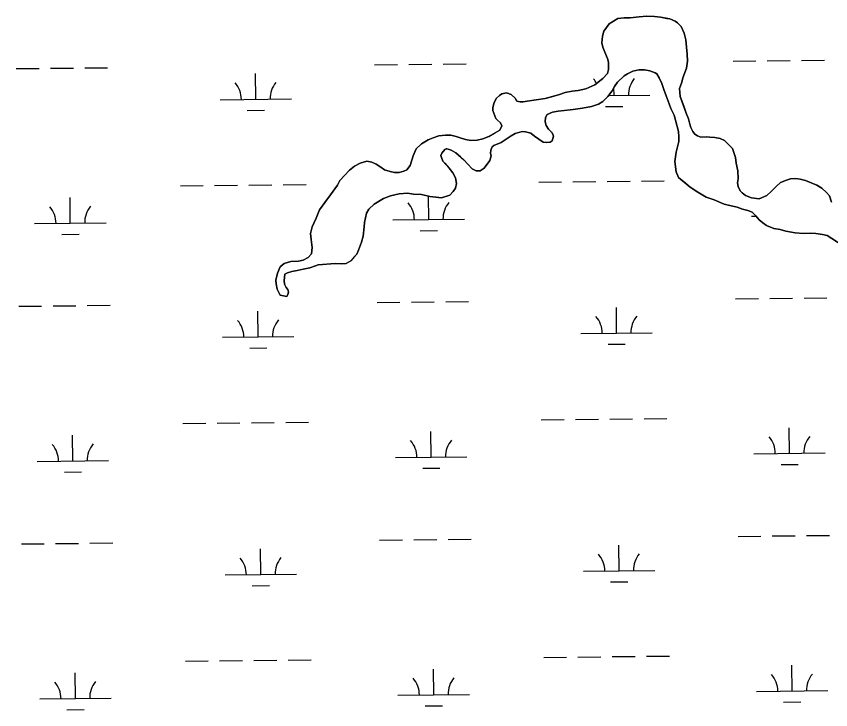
# Model space of a CAD drawing. Extents: x 3734862 to 3772949, y 391520 to 417239.
# Drawn here: x 3760754 to 3761895, y 406381 to 407351 of the extents above; entities that cross this region are included whole.
import ezdxf

# ---------------------------------------------------------------- set-up
doc = ezdxf.new("R2010")
doc.units = 0
doc.layers.add('V-TOPO-SHOR', color=7, linetype='Continuous')
doc.layers.add('V-WETL-SWMP', color=7, linetype='Continuous')

msp = doc.modelspace()

# ---------------------------------------------------------------- linework, layer by layer
at = {"layer": 'V-TOPO-SHOR'}
for points in [[(3761425.6, 407208.5), (3761421.7, 407219.5), (3761421.3, 407223.9), (3761423.3, 407230.9), (3761426.9, 407236.8), (3761430.8, 407240.7), (3761434, 407243), (3761440.7, 407244.2), (3761447.3, 407241.8), (3761452.8, 407236.7), (3761455.1, 407232.8), (3761459.8, 407231.6), (3761463.8, 407231.5), (3761469.7, 407232.7), (3761494.8, 407236.1), (3761503.8, 407238.8), (3761513.3, 407241.6), (3761522.7, 407244.7), (3761532.5, 407246.6), (3761541.1, 407247.7), (3761551.8, 407249.7), (3761564.3, 407255.5), (3761575.8, 407264.5), (3761582.1, 407271.1), (3761583.3, 407277), (3761583.3, 407287.2), (3761582.1, 407292.3), (3761578.2, 407301.4), (3761575.5, 407308), (3761574.4, 407314.3), (3761575.2, 407323.4), (3761577.2, 407330.4), (3761584.3, 407341), (3761596.5, 407348.4), (3761605.5, 407349.1), (3761614.1, 407349.1), (3761626.3, 407350.6), (3761637.3, 407351.4), (3761647.9, 407351), (3761656.5, 407350.1), (3761665.2, 407348.5), (3761669.5, 407347.7), (3761676.9, 407344.6), (3761680.1, 407342.2), (3761685.5, 407337.1), (3761689.4, 407328), (3761691.8, 407318.6), (3761692.9, 407308), (3761693.6, 407298.2), (3761694, 407288.8), (3761692.8, 407278.6), (3761687.6, 407265.2), (3761686.4, 407259), (3761684.4, 407253.9), (3761682.9, 407250.3), (3761683.2, 407244.8), (3761684, 407239.3), (3761686.3, 407233), (3761689, 407225.6), (3761692.5, 407215.8), (3761695.6, 407207.9), (3761697.2, 407200.4), (3761698.7, 407195.7), (3761701.5, 407190.2), (3761704.6, 407186.3), (3761708.1, 407183.9), (3761712.8, 407182.3), (3761720.3, 407182.7), (3761725.4, 407182.3), (3761732.4, 407181.8), (3761739.9, 407180.2), (3761745.8, 407177.5), (3761750.5, 407172.8), (3761757.1, 407166.4), (3761759.1, 407160.5), (3761761.4, 407153.5), (3761762.5, 407146), (3761764.8, 407135), (3761765.2, 407124), (3761764.4, 407118.1), (3761765.2, 407113), (3761767.9, 407107.1), (3761770.6, 407104.4), (3761775.3, 407100.4), (3761783.9, 407097.3), (3761794.5, 407096), (3761805.1, 407100.7), (3761811.4, 407106.2), (3761818.9, 407113.6), (3761824.4, 407118.7), (3761832.7, 407122.2), (3761838.2, 407123.7), (3761845.3, 407124.1), (3761851.9, 407123.3), (3761859.4, 407121.3), (3761875.1, 407115), (3761882.1, 407111), (3761888.8, 407104.7), (3761893.1, 407100), (3761895.8, 407091.3)], [(3761823.8, 407052.8), (3761815.2, 407054.4), (3761805, 407058.7), (3761799.9, 407062.3), (3761794.4, 407066.6), (3761789.7, 407072.1), (3761784.6, 407077.2), (3761778.8, 407079.6), (3761771.3, 407081.6), (3761763.9, 407084.4), (3761753.3, 407086.4), (3761745.4, 407088.4), (3761731.3, 407094.3), (3761720.4, 407098.3), (3761708.6, 407105), (3761698, 407112.1), (3761688.6, 407120), (3761681.6, 407125.9), (3761678.1, 407133.8), (3761676.2, 407148.3), (3761678.2, 407161.3), (3761682.2, 407176.2), (3761682.2, 407182.8), (3761681.5, 407190.3), (3761679.1, 407198.9), (3761675.3, 407213.1), (3761671, 407222.5), (3761668.3, 407228.8), (3761664.4, 407240.2), (3761660.9, 407248.8), (3761658.2, 407257.5), (3761654.7, 407265.4), (3761651.1, 407270.9), (3761648.8, 407272.4), (3761641.3, 407275.2), (3761633.9, 407276.4), (3761626, 407276.5), (3761617.8, 407274.5), (3761609.9, 407271), (3761605.6, 407267.9), (3761596.1, 407259.3), (3761591.8, 407253), (3761588.6, 407247.2), (3761582.7, 407239.3), (3761575.6, 407232.3), (3761569.3, 407228.4), (3761559.9, 407224.9), (3761547.3, 407223), (3761534, 407220.7), (3761521.8, 407219.5), (3761512.8, 407218.8), (3761505.3, 407217.3), (3761497.8, 407213.7), (3761495.1, 407209.8), (3761494.7, 407203.6), (3761496.2, 407198.4), (3761499.7, 407193.3), (3761504.4, 407188.2), (3761506, 407185.1), (3761506.4, 407183.5), (3761504.4, 407177.2), (3761501.6, 407175.3), (3761496.9, 407174.9), (3761492.2, 407175.3), (3761485.9, 407179.3), (3761480.1, 407183.6), (3761474.6, 407187.9), (3761467.5, 407189.5), (3761462.4, 407189.9), (3761453, 407187.2), (3761447.1, 407184.1), (3761433.3, 407174.7), (3761423.1, 407170.5), (3761420.7, 407168.5), (3761418.8, 407163.8), (3761418.4, 407159.5), (3761419.1, 407156), (3761417.1, 407149.7), (3761409.6, 407138.7), (3761403.7, 407135.2), (3761398.2, 407135.2), (3761392.8, 407138), (3761386.5, 407144.3), (3761381, 407150.6), (3761376.3, 407154.5), (3761369.7, 407160.1), (3761363.4, 407164), (3761359.1, 407165.6), (3761357.1, 407166), (3761356, 407166), (3761354.4, 407164.8), (3761352.4, 407162.5), (3761350.1, 407159.7), (3761348.9, 407156.6), (3761349.6, 407153.9), (3761351.6, 407148.8), (3761354.3, 407145.6), (3761357.4, 407142.1), (3761360.2, 407138.9), (3761365.3, 407132.2), (3761369.2, 407125.1)], [(3761369.2, 407125.1), (3761370.7, 407117.3), (3761369.1, 407111), (3761365.9, 407105.9), (3761361.2, 407100.8), (3761349.8, 407097.3), (3761342, 407098.2), (3761333.3, 407099), (3761321.6, 407101.8), (3761310.2, 407102.6), (3761302, 407103.8), (3761290.2, 407102.7), (3761278.4, 407100), (3761268.6, 407096.1), (3761255.2, 407088.3), (3761248.1, 407081.6), (3761244.5, 407075.8), (3761241.7, 407062.8), (3761241.3, 407056.5), (3761240.1, 407043.6), (3761237.7, 407035), (3761233.4, 407024), (3761231, 407018.5), (3761227.8, 407015), (3761222.7, 407009.1), (3761216, 407005.2), (3761208.9, 407004.8), (3761200.7, 407005.3), (3761177.1, 407003.4), (3761173.2, 407002.2), (3761165.4, 406999.5), (3761155.9, 406997.2), (3761147.3, 406995.7), (3761139.8, 406994.1), (3761133.9, 406992.2), (3761130.4, 406990.2), (3761129.2, 406981.6), (3761129.9, 406976.5), (3761132.3, 406971.8), (3761134.6, 406969), (3761135.4, 406965.1), (3761134.2, 406962), (3761133, 406959.2), (3761123.6, 406960.8), (3761119.7, 406969.5), (3761118.2, 406976.9), (3761117.4, 406982), (3761119.8, 406991.8), (3761123.8, 407000.5), (3761129.3, 407005.5), (3761138.7, 407008.3), (3761149.3, 407008.6), (3761156, 407009.8), (3761162.7, 407013.7), (3761167.8, 407019.1), (3761168.6, 407027.8), (3761167.1, 407038.8), (3761166.3, 407047.4), (3761168.7, 407056.8), (3761173.9, 407069), (3761179, 407080.3), (3761186.1, 407090.9), (3761194.4, 407101.5), (3761203.9, 407115.2), (3761207.4, 407121.4), (3761213.7, 407128.5), (3761220.8, 407135.9), (3761227.9, 407141.8), (3761235.8, 407145.7), (3761245.2, 407148.4), (3761252.3, 407147.2), (3761258.1, 407144.4), (3761264.8, 407140.4), (3761269.9, 407136.5), (3761277.7, 407134.1), (3761283.6, 407132.5), (3761290.3, 407132.5), (3761297, 407134.4), (3761301.3, 407136.4), (3761305.6, 407142.6), (3761310, 407156), (3761314, 407165.8), (3761321.8, 407172.8), (3761330.9, 407178.3), (3761338, 407181.4), (3761345.8, 407184.1), (3761355.3, 407185.2), (3761362.7, 407184.8), (3761370.2, 407183.2), (3761375.6, 407181.2), (3761383.1, 407178.9), (3761390.6, 407177.6), (3761399.6, 407178), (3761407.4, 407179.9), (3761415.7, 407183), (3761424, 407187.7), (3761431.4, 407192), (3761434.2, 407197.9), (3761432.2, 407202.2), (3761428.3, 407206.2), (3761425.6, 407208.5)], [(3761932, 407017.4), (3761889.7, 407044.7), (3761883.4, 407045.9), (3761874, 407047.5), (3761866.2, 407047.9), (3761856.8, 407047.5), (3761845, 407048.4), (3761832, 407050.8), (3761823.8, 407052.8)]]:
    msp.add_lwpolyline(points, dxfattribs=at)
at = {"layer": 'V-WETL-SWMP'}
for p, q in [((3761304, 407283.9), (3761336, 407284.2)), ((3761352, 407284.4), (3761384, 407284.7)), ((3761757.9, 407288.7), (3761789.9, 407289)), ((3761805.9, 407289.2), (3761837.9, 407289.5)), ((3761853.9, 407289.7), (3761885.9, 407290)), ((3760754.1, 407278.1), (3760786.1, 407278.4)), ((3760802.1, 407278.6), (3760834.1, 407278.9)), ((3760850.1, 407279.1), (3760882.1, 407279.4)), ((3761256, 407283.4), (3761288, 407283.7)), ((3761089.4, 407235.2), (3761089.1, 407271.2)), ((3761591.3, 407240.5), (3761591.2, 407251.9)), ((3761583.5, 407240.4), (3761641.3, 407241)), ((3761039.5, 407234.6), (3761139.4, 407235.7)), ((3761077.6, 407219.6), (3761101.6, 407219.9)), ((3761579.5, 407224.9), (3761603.5, 407225.2)), ((3760983.9, 407114), (3761015.9, 407114.3)), ((3761031.9, 407114.5), (3761063.9, 407114.8)), ((3761079.9, 407115), (3761111.9, 407115.3)), ((3761127.9, 407115.5), (3761159.9, 407115.8)), ((3761485.8, 407119.3), (3761517.8, 407119.6)), ((3761533.8, 407119.8), (3761565.8, 407120.1)), ((3761581.8, 407120.3), (3761613.8, 407120.6)), ((3761629.8, 407120.8), (3761661.7, 407121.1)), ((3760829.8, 407061.6), (3760829.5, 407097.6)), ((3761331.7, 407066.9), (3761331.4, 407099.4)), ((3761783.6, 407071.7), (3761790, 407071.7)), ((3760779.8, 407061.1), (3760879.8, 407062.1)), ((3761281.7, 407066.4), (3761381.7, 407067.4)), ((3760818, 407046), (3760842, 407046.3)), ((3761319.9, 407051.3), (3761343.9, 407051.6)), ((3761761.4, 406956), (3761793.4, 406956.3)), ((3761809.4, 406956.5), (3761841.4, 406956.8)), ((3761857.4, 406957), (3761889.4, 406957.4)), ((3760757.6, 406945.4), (3760789.6, 406945.7)), ((3760805.6, 406945.9), (3760837.6, 406946.2)), ((3760853.6, 406946.4), (3760885.6, 406946.8)), ((3761259.5, 406950.7), (3761291.5, 406951)), ((3761307.5, 406951.2), (3761339.5, 406951.5)), ((3761355.5, 406951.7), (3761387.5, 406952.1)), ((3761594.8, 406907.8), (3761594.5, 406943.8)), ((3761093, 406902.5), (3761092.6, 406938.5)), ((3761544.8, 406907.3), (3761644.8, 406908.3)), ((3761043, 406902), (3761143, 406903)), ((3761081.1, 406887), (3761105.1, 406887.2)), ((3761583, 406892.3), (3761607, 406892.5)), ((3761083.4, 406782.3), (3761115.4, 406782.7)), ((3761131.4, 406782.8), (3761163.4, 406783.2)), ((3761489.3, 406786.6), (3761521.3, 406787)), ((3761537.3, 406787.1), (3761569.3, 406787.5)), ((3761585.3, 406787.6), (3761617.3, 406788)), ((3761633.3, 406788.1), (3761665.3, 406788.5)), ((3760987.4, 406781.3), (3761019.4, 406781.7)), ((3761035.4, 406781.8), (3761067.4, 406782.2)), ((3761837.1, 406739.5), (3761836.7, 406775.5)), ((3760833.3, 406728.9), (3760833, 406764.9)), ((3761335.2, 406734.2), (3761334.8, 406770.2)), ((3761787.1, 406739), (3761887.1, 406740.1)), ((3760783.3, 406728.4), (3760883.3, 406729.5)), ((3761285.2, 406733.7), (3761385.2, 406734.8)), ((3761323.4, 406718.7), (3761347.4, 406718.9)), ((3761825.3, 406724), (3761849.3, 406724.2)), ((3760821.5, 406713.4), (3760845.5, 406713.6)), ((3761764.9, 406623.3), (3761796.9, 406623.7)), ((3761812.9, 406623.9), (3761844.9, 406624.2)), ((3761860.9, 406624.4), (3761892.9, 406624.7)), ((3760761.2, 406612.7), (3760793.2, 406613.1)), ((3760809.2, 406613.2), (3760841.2, 406613.6)), ((3760857.2, 406613.8), (3760889.2, 406614.1)), ((3761263, 406618), (3761295, 406618.4)), ((3761311, 406618.6), (3761343, 406618.9)), ((3761359, 406619.1), (3761391, 406619.4)), ((3761096.5, 406569.9), (3761096.1, 406605.8)), ((3761598.4, 406575.2), (3761598, 406611.2)), ((3761046.5, 406569.3), (3761146.5, 406570.4)), ((3761548.4, 406574.6), (3761648.4, 406575.7)), ((3761084.6, 406554.3), (3761108.6, 406554.5)), ((3761586.5, 406559.6), (3761610.5, 406559.8)), ((3761492.8, 406454), (3761524.8, 406454.3)), ((3761540.8, 406454.5), (3761572.8, 406454.8)), ((3761588.8, 406455), (3761620.8, 406455.3)), ((3761636.8, 406455.5), (3761668.8, 406455.8)), ((3760990.9, 406448.7), (3761022.9, 406449)), ((3761038.9, 406449.2), (3761070.9, 406449.5)), ((3761086.9, 406449.7), (3761118.9, 406450)), ((3761134.9, 406450.2), (3761166.9, 406450.5)), ((3761840.6, 406406.9), (3761840.2, 406442.9)), ((3760836.9, 406396.3), (3760836.5, 406432.3)), ((3761338.7, 406401.6), (3761338.4, 406437.6)), ((3761790.6, 406406.4), (3761890.6, 406407.4)), ((3760786.9, 406395.8), (3760886.9, 406396.8)), ((3761288.7, 406401.1), (3761388.7, 406402.1)), ((3761326.9, 406386), (3761350.9, 406386.3)), ((3761828.8, 406391.3), (3761852.8, 406391.6)), ((3760825, 406380.7), (3760849, 406381))]:
    msp.add_line(p, q, dxfattribs=at)
for points in [[(3761895.8, 407091.3), (3761893.1, 407100), (3761888.8, 407104.7), (3761882.1, 407111), (3761875.1, 407115), (3761859.4, 407121.3), (3761851.9, 407123.3), (3761845.3, 407124.1), (3761838.2, 407123.7), (3761832.7, 407122.2), (3761824.4, 407118.7), (3761818.9, 407113.6), (3761811.4, 407106.2), (3761805.1, 407100.7), (3761794.5, 407096), (3761783.9, 407097.3), (3761775.3, 407100.4), (3761770.6, 407104.4), (3761767.9, 407107.1), (3761765.2, 407113), (3761764.4, 407118.1), (3761765.2, 407124), (3761764.8, 407135), (3761762.5, 407146), (3761761.4, 407153.5), (3761757.1, 407166.4), (3761750.5, 407172.8), (3761745.8, 407177.5), (3761739.9, 407180.2), (3761732.4, 407181.8), (3761725.4, 407182.3), (3761720.3, 407182.7), (3761712.8, 407182.3), (3761708.1, 407183.9), (3761704.6, 407186.3), (3761701.5, 407190.2), (3761698.7, 407195.7), (3761697.2, 407200.4), (3761695.6, 407207.9), (3761692.5, 407215.8), (3761684, 407239.3), (3761683.2, 407244.8), (3761682.9, 407250.3), (3761684.4, 407253.9), (3761686.4, 407259), (3761687.6, 407265.2), (3761692.8, 407278.6), (3761694, 407288.8), (3761693.6, 407298.2), (3761692.9, 407308), (3761691.8, 407318.6), (3761689.4, 407328), (3761685.5, 407337.1), (3761680.1, 407342.2), (3761676.9, 407344.6), (3761669.5, 407347.7), (3761656.5, 407350.1), (3761647.9, 407351), (3761637.3, 407351.4), (3761626.3, 407350.6), (3761614.1, 407349.1), (3761605.5, 407349.1), (3761596.5, 407348.4), (3761584.3, 407341), (3761577.2, 407330.4), (3761575.2, 407323.4), (3761574.4, 407314.3), (3761575.5, 407308), (3761578.2, 407301.4), (3761582.1, 407292.3), (3761583.3, 407287.2), (3761583.3, 407277), (3761582.1, 407271.1), (3761575.8, 407264.5), (3761564.3, 407255.5), (3761551.8, 407249.7), (3761541.1, 407247.7), (3761532.5, 407246.6), (3761522.7, 407244.7), (3761513.3, 407241.6), (3761494.8, 407236.1), (3761469.7, 407232.7), (3761463.8, 407231.5), (3761459.8, 407231.6), (3761455.1, 407232.8), (3761452.8, 407236.7), (3761447.3, 407241.8), (3761440.7, 407244.2), (3761434, 407243), (3761430.8, 407240.7), (3761426.9, 407236.8), (3761423.3, 407230.9), (3761421.3, 407223.9)], [(3761365.3, 407132.2), (3761360.2, 407138.9), (3761351.6, 407148.8), (3761349.6, 407153.9), (3761348.9, 407156.6), (3761350.1, 407159.7), (3761354.4, 407164.8), (3761356, 407166), (3761357.1, 407166), (3761359.1, 407165.6), (3761363.4, 407164), (3761369.7, 407160.1), (3761381, 407150.6), (3761386.5, 407144.3), (3761392.8, 407138), (3761398.2, 407135.2), (3761403.7, 407135.2), (3761409.6, 407138.7), (3761417.1, 407149.7), (3761419.1, 407156), (3761418.4, 407159.5), (3761418.8, 407163.8), (3761420.7, 407168.5), (3761423.1, 407170.5), (3761433.3, 407174.7), (3761447.1, 407184.1), (3761453, 407187.2), (3761462.4, 407189.9), (3761467.5, 407189.5), (3761474.6, 407187.9), (3761480.1, 407183.6), (3761485.9, 407179.3), (3761492.2, 407175.3), (3761496.9, 407174.9), (3761501.6, 407175.3), (3761504.4, 407177.2), (3761506.4, 407183.5), (3761506, 407185.1), (3761504.4, 407188.2), (3761499.7, 407193.3), (3761496.2, 407198.4), (3761494.7, 407203.6), (3761495.1, 407209.8), (3761497.8, 407213.7), (3761505.3, 407217.3), (3761512.8, 407218.8), (3761534, 407220.7), (3761547.3, 407223), (3761559.9, 407224.9), (3761569.3, 407228.4), (3761575.6, 407232.3), (3761582.7, 407239.3), (3761588.6, 407247.2), (3761591.8, 407253), (3761596.1, 407259.3), (3761605.6, 407267.9), (3761609.9, 407271), (3761617.8, 407274.5), (3761626, 407276.5), (3761633.9, 407276.4), (3761641.3, 407275.2), (3761648.8, 407272.4), (3761651.1, 407270.9), (3761654.7, 407265.4), (3761658.2, 407257.5), (3761660.9, 407248.8), (3761664.4, 407240.2), (3761668.3, 407228.8), (3761671, 407222.5), (3761675.3, 407213.1), (3761681.5, 407190.3), (3761682.2, 407182.8), (3761682.2, 407176.2), (3761678.2, 407161.3), (3761676.2, 407148.3), (3761678.1, 407133.8), (3761681.6, 407125.9), (3761698, 407112.1), (3761708.6, 407105), (3761720.4, 407098.3), (3761731.3, 407094.3), (3761745.4, 407088.4), (3761753.3, 407086.4), (3761763.9, 407084.4), (3761771.3, 407081.6), (3761778.8, 407079.6), (3761784.6, 407077.2), (3761789.7, 407072.1), (3761794.4, 407066.6), (3761799.9, 407062.3), (3761805, 407058.7), (3761815.2, 407054.4), (3761823.8, 407052.8), (3761832, 407050.8), (3761845, 407048.4), (3761856.8, 407047.5), (3761866.2, 407047.9), (3761874, 407047.5), (3761883.4, 407045.9), (3761889.7, 407044.7), (3761932, 407017.4)], [(3761421.3, 407223.9), (3761421.7, 407219.5), (3761425.6, 407208.5), (3761428.3, 407206.2), (3761432.2, 407202.2), (3761434.2, 407197.9), (3761431.4, 407192), (3761415.7, 407183), (3761407.4, 407179.9), (3761399.6, 407178), (3761390.6, 407177.6), (3761383.1, 407178.9), (3761375.6, 407181.2), (3761370.2, 407183.2), (3761362.7, 407184.8), (3761355.3, 407185.2), (3761345.8, 407184.1), (3761338, 407181.4), (3761330.9, 407178.3), (3761321.8, 407172.8), (3761314, 407165.8), (3761310, 407156), (3761305.6, 407142.6), (3761301.3, 407136.4), (3761297, 407134.4), (3761290.3, 407132.5), (3761283.6, 407132.5), (3761277.7, 407134.1), (3761269.9, 407136.5), (3761264.8, 407140.4), (3761258.1, 407144.4), (3761252.3, 407147.2), (3761245.2, 407148.4), (3761235.8, 407145.7), (3761227.9, 407141.8), (3761220.8, 407135.9), (3761213.7, 407128.5), (3761207.4, 407121.4), (3761203.9, 407115.2), (3761194.4, 407101.5), (3761186.1, 407090.9), (3761179, 407080.3), (3761173.9, 407069), (3761168.7, 407056.8), (3761166.3, 407047.4), (3761167.1, 407038.8), (3761168.6, 407027.8), (3761167.8, 407019.1), (3761162.7, 407013.7), (3761156, 407009.8), (3761149.3, 407008.6), (3761138.7, 407008.3), (3761129.3, 407005.5), (3761123.8, 407000.5), (3761119.8, 406991.8), (3761117.4, 406982), (3761118.2, 406976.9), (3761119.7, 406969.5), (3761123.6, 406960.8), (3761133, 406959.2), (3761134.2, 406962), (3761135.4, 406965.1), (3761134.6, 406969), (3761132.3, 406971.8), (3761129.9, 406976.5), (3761129.2, 406981.6), (3761130.4, 406990.2), (3761133.9, 406992.2), (3761139.8, 406994.1), (3761147.3, 406995.7), (3761155.9, 406997.2), (3761165.4, 406999.5), (3761173.2, 407002.2), (3761177.1, 407003.4), (3761200.7, 407005.3), (3761208.9, 407004.8), (3761216, 407005.2), (3761222.7, 407009.1), (3761231, 407018.5), (3761233.4, 407024), (3761237.7, 407035), (3761240.1, 407043.6), (3761241.3, 407056.5), (3761241.7, 407062.8), (3761244.5, 407075.8), (3761248.1, 407081.6), (3761255.2, 407088.3), (3761268.6, 407096.1), (3761278.4, 407100), (3761290.2, 407102.7), (3761302, 407103.8), (3761310.2, 407102.6), (3761321.6, 407101.8), (3761333.3, 407099), (3761349.8, 407097.3), (3761361.2, 407100.8), (3761365.9, 407105.9), (3761369.1, 407111), (3761370.7, 407117.3), (3761369.2, 407125.1), (3761365.3, 407132.2)]]:
    msp.add_lwpolyline(points, dxfattribs=at)
for centre, start, end in [((3761536.1, 407240.4), 29.0975, 41.377), ((3761646.6, 407241.5), 139.8334, 181.377), ((3761034.2, 407235.1), 359.8334, 41.377), ((3761144.7, 407236.2), 139.8334, 181.377), ((3761386.9, 407068), 139.8334, 181.377), ((3760774.6, 407061.5), 359.8334, 41.377), ((3760885.1, 407062.7), 139.8334, 181.377), ((3761276.5, 407066.8), 359.8334, 41.377), ((3761539.6, 406907.7), 359.8334, 41.377), ((3761650.1, 406908.9), 139.8334, 181.377), ((3761037.7, 406902.4), 359.8334, 41.377), ((3761148.2, 406903.6), 139.8334, 181.377), ((3761781.9, 406739.4), 359.8334, 41.377), ((3761892.3, 406740.6), 139.8334, 181.377), ((3760778.1, 406728.8), 359.8334, 41.377), ((3760888.6, 406730), 139.8334, 181.377), ((3761280, 406734.1), 359.8334, 41.377), ((3761390.5, 406735.3), 139.8334, 181.377), ((3761041.2, 406569.7), 359.8334, 41.377), ((3761151.7, 406570.9), 139.8334, 181.377), ((3761543.1, 406575), 359.8334, 41.377), ((3761653.6, 406576.2), 139.8334, 181.377), ((3761785.4, 406406.8), 359.8334, 41.377), ((3761895.9, 406407.9), 139.8334, 181.377), ((3760781.6, 406396.2), 359.8334, 41.377), ((3760892.1, 406397.3), 139.8334, 181.377), ((3761283.5, 406401.5), 359.8334, 41.377), ((3761394, 406402.6), 139.8334, 181.377)]:
    msp.add_arc(centre, 35.2, start, end, dxfattribs=at)

doc.saveas('drawing.dxf')
